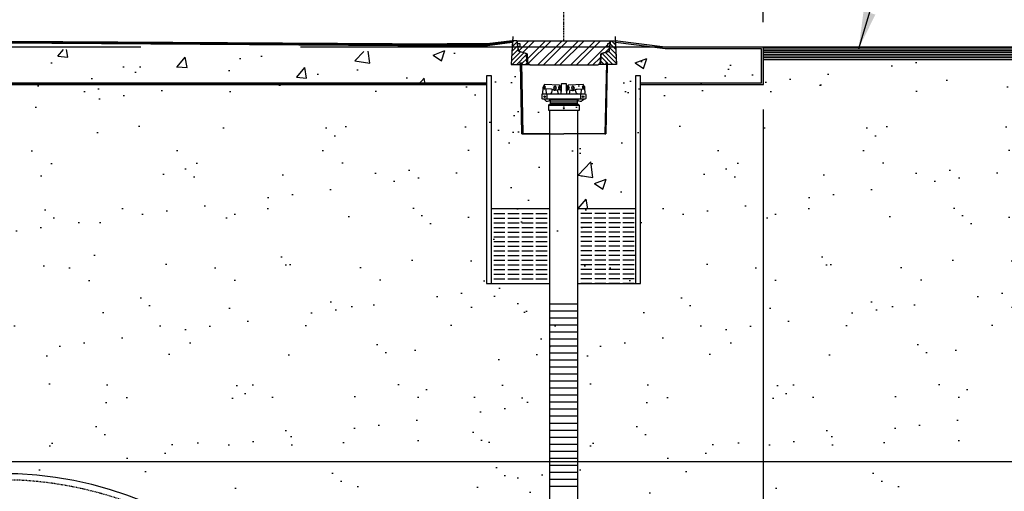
# Model space of a CAD drawing. Extents: x -285 to 5863, y 308 to 3178.
# Tile 428 of 622: x 1912 to 2070, y 913 to 988. Entities that reach past the tile are written whole.
import ezdxf

# ---------------------------------------------------------------- set-up
doc = ezdxf.new("R2010")
doc.units = 0
doc.header["$MEASUREMENT"] = 0
doc.header["$PDSIZE"] = 1
doc.linetypes.add('CENTER1', pattern=[0.6625, 0.5, -0.075, 0.0125, -0.075])
doc.linetypes.add('HIDDEN3', pattern=[0.1875, 0.125, -0.0625])
doc.layers.get('DEFPOINTS').update_dxf_attribs({"linetype": 'CONTINUOUS'})
for name, color, linetype in [('ADAPTOR-RING', 3, 'CONTINUOUS'), ('BENTONITE', 3, 'CONTINUOUS'), ('BENTONITE-HATCH', 2, 'CONTINUOUS'), ('CENTERLINE', 3, 'CENTER1'), ('CONCRETE-HATCH', 2, 'CONTINUOUS'), ('DIM', 3, 'CONTINUOUS'), ('MONITOR-WELL-COVER', 2, 'CONTINUOUS'), ('MONITOR-WELL-COVER-HATCH', 252, 'CONTINUOUS'), ('MONITOR-WELL-MANHOLE', 2, 'CONTINUOUS'), ('MONITOR-WELL-MANHOLE-HATCH', 7, 'CONTINUOUS'), ('PEAGRAVEL-HATCH', 3, 'CONTINUOUS'), ('PVC-4', 4, 'CONTINUOUS'), ('PVC-4-HATCH', 7, 'CONTINUOUS'), ('TANK-SLAB', 6, 'CONTINUOUS'), ('TANK-UST', 5, 'CONTINUOUS'), ('TEXT', 3, 'CONTINUOUS'), ('WELL-CAP', 3, 'CONTINUOUS')]:
    doc.layers.add(name, color=color, linetype=linetype)
doc.layers.add('FREEZE-LINES', color=8, linetype='CONTINUOUS', plot=False)
doc.styles.add('SIMPLEX', font='simplex')
doc.dimstyles.new('DIM64', dxfattribs={"dimscale": 64, "dimtxt": 0.09375, "dimasz": 0.09375, "dimexe": 0.0625, "dimexo": 0.0625, "dimgap": 0.046875, "dimtad": 1, "dimdec": 4, "dimzin": 3, "dimdsep": 46, "dimlunit": 4, "dimtxsty": 'SIMPLEX', "dimcen": 0, "dimclrd": 256, "dimclre": 256, "dimclrt": 256, "dimadec": 0, "dimazin": 0, "dimtfac": 1, "dimtdec": 4, "dimtmove": 0, "dimatfit": 3, "dimfxl": 1, "dimfrac": 2, "dimtolj": 1, "dimtzin": 0, "dimarcsym": 0})

# ---------------------------------------------------------------- blocks, each defined once
blk = doc.blocks.new('*D8')
at = {"layer": 'DEFPOINTS', "color": 0, "transparency": 16777216}
for p in [(1932.02, 917.52), (2172.8, 917.52), (1987.02, 791.52)]:
    blk.add_point(p, dxfattribs=at)
at = {"layer": 'DIM', "lineweight": -2, "transparency": 16777216}
for p, q in [((1936.02, 917.52), (2176.8, 917.52)), ((2172.8, 797.52), (2172.8, 911.52)), ((1991.02, 791.52), (2176.8, 791.52))]:
    blk.add_line(p, q, dxfattribs=at)
at = {"layer": 'DIM', "transparency": 16777216}
for points in [[(2171.8, 911.52), (2173.8, 911.52), (2172.8, 917.52)], [(2171.8, 797.52), (2173.8, 797.52), (2172.8, 791.52)]]:
    blk.add_solid(points, dxfattribs=at)
at = {"layer": 'DIM', "transparency": 16777216, "insert": (2165.23, 854.52), "char_height": 6, "attachment_point": 5, "rotation": 90, "style": 'SIMPLEX'}
blk.add_mtext('\\A1;10\'-6" O.D. (F.V.)', dxfattribs=at)
blk = doc.blocks.new('*D10')
at = {"layer": 'DEFPOINTS', "color": 0, "transparency": 16777216}
for p in [(2160.15, 984.01), (2172.8, 984.01), (1906.63, 917.52)]:
    blk.add_point(p, dxfattribs=at)
at = {"layer": 'DIM', "lineweight": -2, "transparency": 16777216}
for p, q in [((2164.15, 984.01), (2176.8, 984.01)), ((2172.8, 923.52), (2172.8, 978.01)), ((1910.63, 917.52), (2176.8, 917.52))]:
    blk.add_line(p, q, dxfattribs=at)
at = {"layer": 'DIM', "transparency": 16777216}
for points in [[(2171.8, 978.01), (2173.8, 978.01), (2172.8, 984.01)], [(2171.8, 923.52), (2173.8, 923.52), (2172.8, 917.52)]]:
    blk.add_solid(points, dxfattribs=at)
at = {"layer": 'DIM', "transparency": 16777216, "insert": (2166.23, 950.77), "char_height": 6, "attachment_point": 5, "rotation": 90, "style": 'SIMPLEX'}
blk.add_mtext('\\A1;60"', dxfattribs=at)
blk = doc.blocks.new('*D12')
at = {"layer": 'DEFPOINTS', "color": 0, "transparency": 16777216}
for p in [(1999.77, 1001.26), (1999.77, 1001.26), (2031.77, 984.01)]:
    blk.add_point(p, dxfattribs=at)
at = {"layer": 'DIM', "lineweight": -2, "transparency": 16777216}
for p, q in [((2031.77, 988.01), (2031.77, 1005.26)), ((2025.77, 1001.26), (2005.77, 1001.26))]:
    blk.add_line(p, q, dxfattribs=at)
at = {"layer": 'DIM', "transparency": 16777216}
for points in [[(2005.77, 1002.26), (2005.77, 1000.26), (1999.77, 1001.26)], [(2025.77, 1002.26), (2025.77, 1000.26), (2031.77, 1001.26)]]:
    blk.add_solid(points, dxfattribs=at)
at = {"layer": 'DIM', "transparency": 16777216, "insert": (2015.77, 1007.83), "char_height": 6, "attachment_point": 5, "style": 'SIMPLEX'}
blk.add_mtext('\\A1;2\'-8"', dxfattribs=at)
blk = doc.blocks.new('*D13')
at = {"layer": 'DEFPOINTS', "color": 0, "transparency": 16777216}
for p in [(1368.55, 978.3), (2031.77, 978.01), (1368.55, 700.52)]:
    blk.add_point(p, dxfattribs=at)
at = {"layer": 'DIM', "lineweight": -2, "transparency": 16777216}
for p, q in [((1368.55, 974.3), (1368.55, 696.52)), ((2031.77, 974.01), (2031.77, 696.52)), ((2025.77, 700.52), (1374.55, 700.52))]:
    blk.add_line(p, q, dxfattribs=at)
at = {"layer": 'DIM', "transparency": 16777216}
for points in [[(1374.55, 701.52), (1374.55, 699.52), (1368.55, 700.52)], [(2025.77, 701.52), (2025.77, 699.52), (2031.77, 700.52)]]:
    blk.add_solid(points, dxfattribs=at)
at = {"layer": 'DIM', "transparency": 16777216, "insert": (1700.16, 708.09), "char_height": 6, "attachment_point": 5, "style": 'SIMPLEX'}
blk.add_mtext('\\A1;55\'-3 1/4" (F.V. TANK SLAB)', dxfattribs=at)
blk = doc.blocks.new('*D15')
at = {"layer": 'DEFPOINTS', "color": 0, "transparency": 16777216}
for p in [(2031.77, 978.01), (1970.37, 719.02), (2031.77, 719.02)]:
    blk.add_point(p, dxfattribs=at)
at = {"layer": 'DIM', "lineweight": -2, "transparency": 16777216}
for p, q in [((2031.77, 974.01), (2031.77, 715.02)), ((1976.37, 719.02), (2025.77, 719.02))]:
    blk.add_line(p, q, dxfattribs=at)
at = {"layer": 'DIM', "transparency": 16777216}
for points in [[(1976.37, 720.02), (1976.37, 718.02), (1970.37, 719.02)], [(2025.77, 720.02), (2025.77, 718.02), (2031.77, 719.02)]]:
    blk.add_solid(points, dxfattribs=at)
at = {"layer": 'DIM', "transparency": 16777216, "insert": (2001.07, 726.59), "char_height": 6, "attachment_point": 5, "style": 'SIMPLEX'}
blk.add_mtext('\\A1;5\'-1 3/8"', dxfattribs=at)

msp = doc.modelspace()

# ---------------------------------------------------------------- hatches: boundary and pattern name
at = {"layer": 'BENTONITE-HATCH', "linetype": 'Continuous'}
h = msp.add_hatch(dxfattribs=at)
h.set_pattern_fill('ACAD_ISO02W100,_I', color=256, scale=0.15, style=2)
h.set_pattern_definition([(0, (1999.77254, 952.0772), (0, 0.75), [1.8, -0.45])])
h.paths.add_polyline_path([(1997.52254, 958.07721), (1988.18174, 958.07721), (1988.18174, 946.07721), (1997.52254, 946.07721)])
h = msp.add_hatch(dxfattribs=at)
h.set_pattern_fill('ACAD_ISO02W100,_I', color=256, scale=0.15, style=2)
h.set_pattern_definition([(180, (1999.77254, 952.0772), (0, 0.75), [1.8, -0.45])])
h.paths.add_polyline_path([(2002.02254, 958.07721), (2011.36333, 958.07721), (2011.36333, 946.07721), (2002.02254, 946.07721)])
at = {"layer": 'CONCRETE-HATCH'}
h = msp.add_hatch(dxfattribs=at)
h.set_pattern_fill('AR-CONC', color=256, scale=2.67, style=0)
h.set_pattern_definition([(50, (1937.734, 980.841), (19.151, -1.6755), [2.0025, -22.0275]), (355, (1937.734, 980.841), (-3.7047, 20.0835), [1.602, -17.622]), (100.45, (1939.33, 980.701), (15.446, 18.408), [1.702, -18.7205]), (46.184, (1937.734, 986.18), (28.495, -4.419), [3.004, -33.041]), (96.636, (1940.11, 985.813), (24.955, 26.009), [2.553, -28.081]), (351.184, (1937.734, 986.18), (24.955, 26.009), [2.403, -26.433]), (21, (1940.404, 984.846), (15.9374, -10.75), [2.0025, -22.0275]), (326, (1940.404, 984.846), (6.4965, 19.3615), [1.602, -17.622]), (71.45, (1941.733, 983.95), (22.434, 8.6116), [1.702, -18.7205]), (37.5, (1937.7344, 980.841), (0.3247, 8.8883), [0, -17.4084, 0, -17.889, 0, -17.6887]), (7.5, (1937.734, 980.841), (7.024, 10.5308), [0, -10.1994, 0, -17.0079, 0, -6.7417]), (327.5, (1931.78, 980.841), (14.25306, -0.6022), [0, -6.675, 0, -20.826, 0, -27.6345]), (317.5, (1929.11, 980.841), (15.571, 2.6728), [0, -8.6775, 0, -13.8306, 0, -19.6245])])
h.paths.add_polyline_path([(1991.50554, 984.6882), (1966.85922, 983.23549), (1905.6668, 983.73346), (1897.6475, 984.73588), (1897.43893, 983.95668), (1897.05304, 983.95668), (1897.00821, 983.9299), (1896.9817, 983.87998), (1896.9817, 978.29596), (1987.33799, 978.01471), (1987.33799, 979.40527), (1988.18174, 979.40527), (1988.18174, 958.07721), (1997.52254, 958.07721), (1997.52254, 970.07721), (1991.95774, 970.07721), (1993.02257, 970.07421), (1992.74084, 981.23519), (1991.32458, 981.23519)])
h = msp.add_hatch(dxfattribs=at)
h.set_pattern_fill('AR-CONC', color=256, scale=2.67, style=0)
h.set_pattern_definition([(50, (2002.023, 958.077), (19.151, -1.6755), [2.0025, -22.0275]), (355, (2002.023, 958.077), (-3.705, 20.084), [1.602, -17.622]), (100.45, (2003.618, 957.938), (15.446, 18.408), [1.702, -18.7205]), (46.184, (2002.023, 963.417), (28.495, -4.42), [3.004, -33.041]), (96.64, (2004.397, 963.05), (24.955, 26.01), [2.553, -28.081]), (351.18, (2002.023, 963.417), (24.955, 26.01), [2.403, -26.433]), (21, (2004.693, 962.082), (15.9374, -10.75), [2.0025, -22.0275]), (326, (2004.693, 962.082), (6.497, 19.362), [1.602, -17.622]), (71.45, (2006.02, 961.186), (22.434, 8.612), [1.702, -18.7205]), (37.5, (2002.0225, 958.077), (0.3247, 8.8883), [0, -17.4084, 0, -17.889, 0, -17.6887]), (7.5, (2002.023, 958.077), (7.024, 10.5308), [0, -10.1994, 0, -17.0079, 0, -6.7417]), (327.5, (1996.0684, 958.077), (14.2531, -0.6022), [0, -6.675, 0, -20.826, 0, -27.6345]), (317.5, (1993.398, 958.077), (15.571, 2.6728), [0, -8.6775, 0, -13.8306, 0, -19.6245])])
h.paths.add_polyline_path([(2031.49129, 983.73346), (2016.00491, 983.73346), (2008.03737, 984.72941), (2008.2205, 981.23519), (2006.73678, 981.23519), (2006.52251, 970.07421), (2006.36629, 970.07721), (2002.02254, 970.07721), (2002.02254, 958.07721), (2011.24424, 958.07721), (2011.24424, 979.40527), (2012.08799, 979.40527), (2012.08799, 978.29596), (2031.49129, 978.29596)])
at = {"layer": 'MONITOR-WELL-COVER-HATCH'}
h = msp.add_hatch(dxfattribs=at)
h.set_pattern_fill('ANSI32', color=256, scale=5, style=0)
h.set_pattern_definition([(45, (25.3944, 1e-13), (-1.3258252, 1.3258252), []), (45, (26.2782, 1e-13), (-1.3258252, 1.3258252), [])])
edge = h.paths.add_edge_path()
edge.add_line((1994.56833, 981.08755), (2004.97675, 981.08755))
edge.add_arc((2004.97675, 981.6781), 0.59055, 270, 357.0001562)
edge.add_line((2005.56649, 981.64719), (2005.62566, 982.77639))
edge.add_arc((2005.86156, 982.76403), 0.23622, 465, 537.0001562, ccw=False)
edge.add_line((2005.80042, 982.9922), (2006.75304, 983.24746))
edge.add_arc((2006.65114, 983.62774), 0.3937, 285, 353.6889707)
edge.add_line((2007.04246, 983.58446), (2007.09723, 984.07967))
edge.add_line((2007.09723, 984.07967), (2006.78227, 984.07967))
edge.add_line((2006.78227, 984.07967), (2006.78227, 984.55211))
edge.add_line((2006.78227, 984.55211), (2007.19565, 984.55211))
edge.add_line((2007.19565, 984.55211), (2007.19565, 984.92613))
edge.add_line((2007.19565, 984.92613), (2007.14451, 985.01471))
edge.add_line((2007.14451, 985.01471), (1992.40057, 985.01471))
edge.add_line((1992.40057, 985.01471), (1992.34942, 984.92613))
edge.add_line((1992.34942, 984.92613), (1992.34942, 984.55211))
edge.add_line((1992.34942, 984.55211), (1992.76281, 984.55211))
edge.add_line((1992.76281, 984.55211), (1992.76281, 984.07967))
edge.add_line((1992.76281, 984.07967), (1992.44785, 984.07967))
edge.add_line((1992.44785, 984.07967), (1992.50262, 983.58446))
edge.add_arc((1992.89393, 983.62774), 0.3937, 186.3110293, 255)
edge.add_line((1992.79204, 983.24746), (1993.74465, 982.9922))
edge.add_arc((1993.68351, 982.76403), 0.23622, 362.9998438, 435, ccw=False)
edge.add_line((1993.91941, 982.77639), (1993.97859, 981.64719))
edge.add_arc((1994.56833, 981.6781), 0.59055, 182.9998438, 270)
at = {"layer": 'MONITOR-WELL-MANHOLE-HATCH'}
h = msp.add_hatch(dxfattribs=at)
h.set_pattern_fill('LINE', color=256, scale=4, angle=45, style=0)
h.set_pattern_definition([(45, (2029.45473, 1025.5573), (-0.3535534, 0.3535534), [])])
h.paths.add_polyline_path([(1993.78996, 982.69157, 0.324919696), (1993.4987, 983.05126), (1992.63257, 983.28333, -0.315298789), (1992.45839, 983.49092), (1992.38879, 984.28637), (1992.31005, 984.42275), (1992.31005, 984.6407), (1992.25558, 984.94965, 0.363970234), (1992.17803, 985.01471), (1991.52265, 985.01471), (1991.32458, 981.23519), (1992.74084, 981.23519), (1992.7825, 981.47141), (1993.01872, 981.47141), (1993.06037, 981.23519), (1993.86629, 981.23519)])
h = msp.add_hatch(dxfattribs=at)
h.set_pattern_fill('LINE', color=256, scale=4, angle=135, style=0)
h.set_pattern_definition([(135, (25.39435, 1e-13), (-0.35355339, -0.35355339), [])])
h.paths.add_polyline_path([(2008.02242, 985.01471), (2007.36704, 985.01471, 0.363970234), (2007.2895, 984.94965), (2007.23502, 984.6407), (2007.23502, 984.42275), (2007.15628, 984.28637), (2007.08669, 983.49092, -0.315298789), (2006.9125, 983.28333), (2006.04638, 983.05126, 0.324919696), (2005.75511, 982.69157), (2005.67879, 981.23519), (2006.48471, 981.23519), (2006.52636, 981.47141), (2006.72309, 981.47141), (2006.76258, 981.47141), (2006.80423, 981.23519), (2008.2205, 981.23519)])
at = {"layer": 'PEAGRAVEL-HATCH'}
h = msp.add_hatch(dxfattribs=at)
h.set_pattern_fill('AR-SAND', color=256, scale=7.5, style=0)
h.set_pattern_definition([(37.5, (1976.628, 854.523), (-0.47245, 14.4512), [0, -11.4, 0, -12.75, 0, -12.1875]), (7.5, (1976.628, 854.523), (13.2733, 21.1661), [0, -6.15, 0, -10.275, 0, -3.9375]), (327.5, (1967.403, 854.523), (23.35606, 0.04244), [0, -3.75, 0, -13.5, 0, -17.625]), (317.5, (1967.403, 854.523), (22.546, 6.5826), [0, -1.875, 0, -8.85, 0, -10.125])])
h.paths.add_polyline_path([(2148.15016, 982.01471), (2006.37819, 982.01471), (2006.37819, 978.01471), (1986.69364, 978.01471), (1986.69364, 946.07721), (1985.54114, 769.87114), (2011.19289, 768.70325), (2063.46781, 847.60977), (2065.69786, 853.03088), (2066.9711, 856.13125), (2068.81874, 860.79111), (2070.72445, 866.28076), (2071.68577, 868.85813), (2073.24085, 873.06289), (2074.0443, 874.37688), (2075.08102, 877.00486), (2076.68793, 879.63284), (2078.00975, 882.26082), (2079.91935, 884.76681), (2082.56298, 893.17634), (2084.92149, 897.17253), (2085.6037, 899.34269), (2088.83656, 908.84025), (2092.448, 917.52328), (2095.34885, 924.30849)])
h.paths.add_polyline_path([(1979.74698, 867.55102), (2038.74698, 867.55102), (2038.74698, 886.55102), (1979.74698, 886.55102)])
h = msp.add_hatch(dxfattribs=at)
h.set_pattern_fill('AR-SAND', color=256, scale=7.5, style=0)
h.set_pattern_definition([(37.5, (1889.872, 854.523), (-0.47245, 14.4512), [0, -11.4, 0, -12.75, 0, -12.1875]), (7.5, (1889.872, 854.523), (13.2733, 21.166), [0, -6.15, 0, -10.275, 0, -3.9375]), (327.5, (1880.647, 854.523), (23.3561, 0.0424), [0, -3.75, 0, -13.5, 0, -17.625]), (317.5, (1880.647, 854.523), (22.546, 6.5826), [0, -1.875, 0, -8.85, 0, -10.125])])
edge = h.paths.add_edge_path()
edge.add_line((1987.33799, 978.01471), (1896.9817, 978.01471))
edge.add_line((1896.9817, 978.01471), (1896.9817, 976.75093))
edge.add_line((1896.9817, 976.75093), (1896.96718, 973.7036))
edge.add_line((1896.96718, 973.7036), (1892.83605, 973.7036))
edge.add_line((1892.83605, 973.7036), (1892.83605, 930.05404))
edge.add_line((1892.83605, 930.05404), (1890.12181, 930.05404))
edge.add_arc((1890.77101, 930.05404), 0.6492, 180, 270)
edge.add_line((1890.77101, 929.40484), (1890.77101, 929.05328))
edge.add_line((1890.77101, 929.05328), (1893.58221, 929.05328))
edge.add_arc((1893.58221, 923.05328), 6, 0, 90, ccw=False)
edge.add_line((1899.58221, 923.05328), (1899.58221, 915.52328))
edge.add_line((1899.58221, 915.52328), (1900.62181, 915.52328))
edge.add_line((1900.62181, 915.52328), (1901.62181, 917.52328))
edge.add_line((1901.62181, 917.52328), (1906.62181, 917.52328))
edge.add_line((1906.62181, 917.52328), (1907.62181, 915.52328))
edge.add_line((1907.62181, 915.52328), (1912.15783, 915.52328))
edge.add_arc((1909.30536, 854.52328), 61.06666, 0, 87.3226925, ccw=False)
edge.add_line((1970.37201, 854.52328), (1972.12819, 854.52328))
edge.add_line((1972.12819, 854.52328), (1997.52254, 946.07721))
edge.add_line((1997.52254, 946.07721), (1987.33799, 946.07721))
edge.add_line((1987.33799, 946.07721), (1987.33799, 978.01471))
at = {"layer": 'TANK-SLAB'}
msp.add_hatch(color=256, dxfattribs=at).paths.add_polyline_path([(2031.77254, 984.01471), (2016.02242, 984.01471), (2008.02242, 985.01471), (2008.03737, 984.72941), (2016.00491, 983.73346), (2031.49129, 983.73346), (2031.49129, 978.29596), (2012.08799, 978.29596), (2012.08799, 978.01471), (2031.77254, 978.01471)])

# ---------------------------------------------------------------- linework, layer by layer
at = {"layer": 'ADAPTOR-RING', "color": 7}
for p, q in [((1997.5217, 974.83703), (2002.02337, 974.83703)), ((1997.64674, 975.40642), (2001.89834, 975.40642)), ((1997.64674, 975.05356), (2001.89834, 975.05356)), ((2002.19882, 974.66356), (1997.34626, 974.66356))]:
    msp.add_line(p, q, dxfattribs=at)
at = {"layer": 'ADAPTOR-RING', "linetype": 'Continuous'}
msp.add_line((1997.34626, 974.66356), (2002.19882, 974.66356), dxfattribs=at)
at = {"layer": 'ADAPTOR-RING'}
msp.add_lwpolyline([(1997.4755, 975.65005), (2002.07011, 975.65005), (2002.0228, 975.62262), (2002.07011, 975.65005), (2002.02293, 975.62269, 0.26744243), (2001.89834, 975.40642), (2001.89834, 975.05356, 0.267926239), (2002.02332, 974.83706), (2002.13633, 974.77181, -0.267926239), (2002.19882, 974.66356), (2002.19882, 973.84563), (1997.34626, 973.84563), (1997.34626, 974.66356, -0.267926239), (1997.40875, 974.77181), (1997.52176, 974.83706, 0.267926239), (1997.64674, 975.05356), (1997.64674, 975.40642, 0.26744243), (1997.52215, 975.62269), (1997.47497, 975.65005), (1997.52227, 975.62262), (1997.47497, 975.65005)], format="xyb", dxfattribs=at)
at = {"layer": 'ADAPTOR-RING', "linetype": 'Continuous'}
msp.add_lwpolyline([(1999.88146, 974.25469), (1999.827, 974.34902), (1999.71808, 974.34902), (1999.66362, 974.25469), (1999.71808, 974.16036), (1999.827, 974.16036)], close=True, dxfattribs=at)
at = {"layer": 'BENTONITE', "linetype": 'Continuous'}
for p, q in [((1997.52254, 958.07721), (1988.18174, 958.07721)), ((2011.24424, 958.07721), (2002.02254, 958.07721))]:
    msp.add_line(p, q, dxfattribs=at)
for points in [[(1988.18174, 946.07721), (1988.18174, 979.40527), (1987.33799, 979.40527), (1987.33799, 946.07721), (1997.52254, 946.07721)], [(2002.02254, 946.07721), (2012.08799, 946.07721), (2012.08799, 979.40527), (2011.24424, 979.40527), (2011.24424, 946.07721)]]:
    msp.add_lwpolyline(points, dxfattribs=at)
at = {"layer": 'CENTERLINE', "linetype": 'CENTER1', "ltscale": 0.5}
msp.add_lwpolyline([(1999.77254, 985.01471), (1999.77254, 1029.15474)], dxfattribs=at)
at = {"layer": 'DEFPOINTS'}
for points in [[(1991.55911, 985.71037), (1991.32458, 981.23519), (1992.80829, 981.23519), (1993.02257, 970.07421), (1993.17879, 970.07721), (1999.77254, 970.07721)], [(1991.55911, 985.71037), (1991.32458, 981.23519), (1992.80829, 981.23519), (1993.02257, 970.07421), (1993.17879, 970.07721), (1999.77254, 970.07721)], [(2007.98596, 985.71037), (2008.2205, 981.23519), (2006.73678, 981.23519), (2006.52251, 970.07421), (2006.36629, 970.07721), (1999.77254, 970.07721)], [(2007.98596, 985.71037), (2008.2205, 981.23519), (2006.73678, 981.23519), (2006.52251, 970.07421), (2006.36629, 970.07721), (1999.77254, 970.07721)]]:
    msp.add_lwpolyline(points, dxfattribs=at)
at = {"layer": 'FREEZE-LINES', "linetype": 'Continuous'}
for p, q in [((1931.90631, 984.01471), (1465.74807, 984.01471)), ((2245.39435, 984.01471), (1957.52115, 984.01471))]:
    msp.add_line(p, q, dxfattribs=at)
at = {"layer": 'MONITOR-WELL-COVER', "linetype": 'Continuous'}
msp.add_lwpolyline([(2004.97675, 981.08755), (1994.56833, 981.08755, -0.398960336), (1993.97859, 981.64719), (1993.91941, 982.77639, 0.32492045), (1993.74465, 982.9922), (1992.79204, 983.24746, -0.309020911), (1992.50262, 983.58446), (1992.44785, 984.07967), (1992.76281, 984.07967), (1992.76281, 984.55211), (1992.34942, 984.55211), (1992.34942, 984.92613), (1992.40057, 985.01471), (2007.14451, 985.01471), (2007.19565, 984.92613), (2007.19565, 984.55211), (2006.78227, 984.55211), (2006.78227, 984.07967), (2007.09723, 984.07967), (2007.04246, 983.58446, -0.309020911), (2006.75304, 983.24746), (2005.80042, 982.9922, 0.32492045), (2005.62566, 982.77639), (2005.56649, 981.64719, -0.398960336)], format="xyb", close=True, dxfattribs=at)
at = {"layer": 'MONITOR-WELL-MANHOLE', "color": 7}
for p, q in [((1992.17803, 985.01471), (2007.36704, 985.01471)), ((1993.86629, 981.23519), (1994.17772, 981.23519)), ((2005.67879, 981.23519), (2005.36736, 981.23519))]:
    msp.add_line(p, q, dxfattribs=at)
at = {"layer": 'MONITOR-WELL-MANHOLE', "color": 7, "linetype": 'Continuous'}
for p, q in [((1997.52254, 970.07721), (1993.17879, 970.07721)), ((2006.36629, 970.07721), (2002.02254, 970.07721))]:
    msp.add_line(p, q, dxfattribs=at)
at = {"layer": 'MONITOR-WELL-MANHOLE', "linetype": 'Continuous'}
for points in [[(1993.01872, 981.47141), (1993.06037, 981.23519), (1993.86629, 981.23519), (1993.78996, 982.69157, 0.324919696), (1993.4987, 983.05126), (1992.63257, 983.28333, -0.315298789), (1992.45839, 983.49092), (1992.38879, 984.28637), (1992.31005, 984.42275), (1992.31005, 984.6407), (1992.25558, 984.94965, 0.363970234), (1992.17803, 985.01471), (1991.52265, 985.01471), (1991.32458, 981.23519), (1992.74084, 981.23519), (1992.7825, 981.47141)], [(2006.52636, 981.47141), (2006.48471, 981.23519), (2005.67879, 981.23519), (2005.75511, 982.69157, -0.324919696), (2006.04638, 983.05126), (2006.9125, 983.28333, 0.315298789), (2007.08669, 983.49092), (2007.15628, 984.28637), (2007.23502, 984.42275), (2007.23502, 984.6407), (2007.2895, 984.94965, -0.363970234), (2007.36704, 985.01471), (2008.02242, 985.01471), (2008.2205, 981.23519), (2006.80423, 981.23519), (2006.76258, 981.47141)]]:
    msp.add_lwpolyline(points, format="xyb", close=True, dxfattribs=at)
for points in [[(1992.96004, 981.47141), (1993.17879, 970.07721), (1993.02257, 970.07421), (1992.80382, 981.46841)], [(2006.58504, 981.47141), (2006.36629, 970.07721), (2006.52251, 970.07421), (2006.74126, 981.46841)]]:
    msp.add_lwpolyline(points, close=True, dxfattribs=at)
at = {"layer": 'PVC-4'}
for p, q in [((1997.52254, 770.68593), (1997.52254, 973.84563)), ((2002.02254, 770.68593), (2002.02254, 973.84563))]:
    msp.add_line(p, q, dxfattribs=at)
at = {"layer": 'PVC-4-HATCH', "linetype": 'Continuous'}
for points in [[(1997.52254, 942.81093), (2002.02254, 942.81093)], [(1997.52254, 941.68593), (2002.02254, 941.68593)], [(1997.52254, 940.56093), (2002.02254, 940.56093)], [(1997.52254, 939.43593), (2002.02254, 939.43593)], [(1997.52254, 938.31093), (2002.02254, 938.31093)], [(1997.52254, 937.18593), (2002.02254, 937.18593)], [(1997.52254, 936.06093), (2002.02254, 936.06093)], [(1997.52254, 934.93593), (2002.02254, 934.93593)], [(1997.52254, 933.81093), (2002.02254, 933.81093)], [(1997.52254, 932.68593), (2002.02254, 932.68593)], [(1997.52254, 931.56093), (2002.02254, 931.56093)], [(1997.52254, 930.43593), (2002.02254, 930.43593)], [(1997.52254, 929.31093), (2002.02254, 929.31093)], [(1997.52254, 928.18593), (2002.02254, 928.18593)], [(1997.52254, 927.06093), (2002.02254, 927.06093)], [(1997.52254, 925.93593), (2002.02254, 925.93593)], [(1997.52254, 924.81093), (2002.02254, 924.81093)], [(1997.52254, 923.68593), (2002.02254, 923.68593)], [(1997.52254, 922.56093), (2002.02254, 922.56093)], [(1997.52254, 921.43593), (2002.02254, 921.43593)], [(1997.52254, 920.31093), (2002.02254, 920.31093)], [(1997.52254, 919.18593), (2002.02254, 919.18593)], [(1997.52254, 918.06093), (2002.02254, 918.06093)], [(1997.52254, 916.93593), (2002.02254, 916.93593)], [(1997.52254, 915.81093), (2002.02254, 915.81093)], [(1997.52254, 914.68593), (2002.02254, 914.68593)], [(1997.52254, 913.56093), (2002.02254, 913.56093)]]:
    msp.add_lwpolyline(points, dxfattribs=at)
at = {"layer": 'TANK-SLAB', "color": 7}
for p, q in [((2031.77254, 984.01471), (2160.15614, 984.01471)), ((2031.77254, 983.73346), (2159.95179, 983.73346)), ((2031.77254, 983.45221), (2159.2759, 983.45221)), ((2031.77254, 983.17096), (2159.78064, 983.17096)), ((2031.77254, 982.88971), (2160.45653, 982.88971)), ((2031.77254, 982.60846), (2161.11147, 982.60846)), ((2031.77254, 982.32721), (2160.43558, 982.32721)), ((2031.77254, 982.01471), (2160.15614, 982.01471))]:
    msp.add_line(p, q, dxfattribs=at)
at = {"layer": 'TANK-SLAB'}
for p, q in [((1892.72194, 978.29596), (1987.33799, 978.29596)), ((1892.74869, 978.01471), (1987.33799, 978.01471))]:
    msp.add_line(p, q, dxfattribs=at)
at = {"layer": 'TANK-SLAB', "const_width": 0.29}
for points in [[(1893.59321, 985.36981), (1901.72353, 984.83833), (1981.07282, 984.36989)], [(1991.53952, 984.86897), (1987.54692, 984.36989), (1981.07282, 984.36989)], [(1892.67246, 978.15534), (1987.33743, 978.15534)]]:
    msp.add_lwpolyline(points, dxfattribs=at)
at = {"layer": 'TANK-SLAB'}
for points in [[(1893.6368, 985.51471), (1901.73381, 985.01471), (1981.04271, 984.51403)], [(1893.65175, 985.22941), (1901.73381, 984.73346), (1981.05253, 984.23278)], [(1991.48674, 985.01403), (1987.48674, 984.51403), (1981.04271, 984.51403)], [(1991.47179, 984.72873), (1987.50425, 984.23278), (1981.05253, 984.23278)], [(2012.08799, 978.01471), (2031.77254, 978.01471), (2031.77254, 984.01471), (2016.02242, 984.01471), (2008.02242, 985.01471)], [(2012.08799, 978.29596), (2031.49129, 978.29596), (2031.49129, 983.73346), (2016.00491, 983.73346), (2008.03737, 984.72941)]]:
    msp.add_lwpolyline(points, dxfattribs=at)
at = {"layer": 'TANK-UST'}
msp.add_lwpolyline([(1907.62181, 793.52328), (1912.15783, 793.52328, 0.954330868), (1912.15783, 915.52328), (1907.62181, 915.52328)], format="xyb", dxfattribs=at)
at = {"layer": 'TANK-UST', "color": 2, "linetype": 'HIDDEN3'}
msp.add_lwpolyline([(1732.1243, 794.52328), (1739.1243, 794.52328), (1740.6243, 795.52328), (1746.6243, 795.52328), (1748.1243, 794.52328), (1772.33022, 794.52328), (1773.83137, 795.52404), (1779.83137, 795.52404), (1781.33252, 794.52328), (1825.62181, 794.52328), (1827.12181, 795.52328), (1849.12181, 795.52328), (1850.62181, 794.52328), (1907.64136, 794.52328), (1912.13456, 794.52328, 0.9539575), (1912.13456, 914.52328), (1907.64136, 914.52328), (1682.64136, 914.52328)], format="xyb", dxfattribs=at)
at = {"layer": 'WELL-CAP', "linetype": 'Continuous'}
for p, q in [((1996.98775, 976.52505), (1996.92187, 977.27917)), ((1997.0653, 975.65005), (1997.0653, 976.52505)), ((1998.89734, 976.52581), (1998.74461, 977.11998)), ((2000.64827, 976.52581), (2000.801, 977.11998)), ((2002.4803, 975.65005), (2002.4803, 976.52505)), ((2002.55786, 976.52505), (2002.62374, 977.27917))]:
    msp.add_line(p, q, dxfattribs=at)
for points in [[(1999.25173, 977.50465), (1999.07346, 977.87894), (1996.67423, 977.97742), (1996.46588, 977.61899)], [(2003.07973, 977.61899), (2002.87138, 977.97742), (2000.47215, 977.87894), (2000.29388, 977.50465)]]:
    msp.add_lwpolyline(points, dxfattribs=at)
for points in [[(2000.2103, 976.91055), (2000.2103, 977.91055), (2000.2103, 978.0563, 0.414213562), (2000.17905, 978.08755), (1999.36655, 978.08755, 0.414213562), (1999.3353, 978.0563), (1999.3353, 977.91055), (1999.3353, 976.90005)], [(1996.52949, 977.72842, 0.258991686), (1996.40109, 977.52245), (1996.35008, 976.51558)], [(1999.10038, 977.19676), (1998.39796, 977.04517, -0.199707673), (1998.16223, 977.08847, 0.134523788), (1997.65865, 977.24893), (1996.64603, 977.29049)], [(1997.57921, 976.52505, 0.342299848), (1997.82134, 976.71281), (1997.94519, 977.19461)], [(1999.09797, 977.19594, 1.457952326), (1998.87998, 977.54088)], [(1999.37858, 976.52505, -0.404026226), (1999.34735, 976.55521), (1999.3353, 976.90005), (1999.3353, 976.91055, 0.414213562), (1999.0853, 977.16055), (1999.0543, 977.16055, -0.073436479), (1998.98204, 977.17122)], [(2000.56356, 977.17122, -0.073436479), (2000.4913, 977.16055), (2000.4603, 977.16055, 0.414213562), (2000.2103, 976.91055), (2000.2103, 976.90005), (2000.19826, 976.55521, -0.404026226), (2000.16703, 976.52505)], [(2000.44523, 977.19676), (2001.14764, 977.04517, 0.199707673), (2001.38338, 977.08847, -0.134523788), (2001.88696, 977.24893), (2002.89958, 977.29049)], [(2001.9664, 976.52505, -0.342299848), (2001.72427, 976.71281), (2001.60042, 977.19461)], [(2003.19553, 976.51558), (2003.14452, 977.52245, 0.258991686), (2003.01612, 977.72842)], [(1996.58997, 975.65005), (1996.77283, 975.46793, 0.446400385), (1997.5161, 975.50985, 0.361073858), (1997.51464, 975.58969, 0.043299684), (1997.45277, 975.65005)], [(2002.09284, 975.65005, 0.043299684), (2002.03097, 975.58969, 0.361073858), (2002.02951, 975.50985, 0.446400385), (2002.77278, 975.46793), (2002.95563, 975.65005)]]:
    msp.add_lwpolyline(points, format="xyb", dxfattribs=at)
msp.add_lwpolyline([(1996.2728, 975.77505), (1996.2728, 976.40005, -0.414213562), (1996.3978, 976.52505), (2003.1478, 976.52505, -0.414213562), (2003.2728, 976.40005), (2003.2728, 975.77505, -0.414213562), (2003.1478, 975.65005), (1996.3978, 975.65005, -0.414213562)], format="xyb", close=True, dxfattribs=at)
at = {"layer": 'WELL-CAP', "color": 1, "linetype": 'Continuous'}
msp.add_lwpolyline([(1998.1448, 977.35784, 1.000000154), (1998.51949, 977.34246), (1998.52687, 977.5223, 1), (1998.15219, 977.53768)], format="xyb", close=True, dxfattribs=at)
msp.add_lwpolyline([(2001.02612, 977.34246, 1.000000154), (2001.40081, 977.35784), (2001.39342, 977.53768, 1), (2001.01874, 977.5223), (2001.02612, 977.34246)], format="xyb", dxfattribs=at)
at = {"layer": 'WELL-CAP', "color": 7, "linetype": 'Continuous'}
for centre, radius in [((1996.655, 977.50906), 0.0955), ((1998.3353, 977.45705), 0.1875), ((1999.0543, 977.41055), 0.0955), ((2000.4913, 977.41055), 0.0955), ((2001.2103, 977.45705), 0.1875), ((2002.89061, 977.50906), 0.0955), ((1996.6773, 976.05705), 0.126), ((2002.8683, 976.05705), 0.126)]:
    msp.add_circle(centre, radius, dxfattribs=at)
at = {"layer": 'WELL-CAP', "linetype": 'Continuous'}
msp.add_circle((2000.4913, 977.41055), 0.096, dxfattribs=at)
for centre, radius, start, end in [((1999.0853, 977.91055), 0.25, 289.8922931, 0), ((2000.4603, 977.91055), 0.25, 180, 250.1077069), ((1996.65508, 977.50906), 0.2188, 31.2074754, 324.0901309), ((2000.4913, 977.41055), 0.2187, 35.9233864, 258.1394971), ((2002.89053, 977.50906), 0.2188, 215.9098691, 148.7925246)]:
    msp.add_arc(centre, radius, start, end, dxfattribs=at)

# ---------------------------------------------------------------- dimensions: what is measured, and where the dimension line sits
at = {"layer": 'DIM'}
dim = msp.add_linear_dim(base=(1999.77254, 1001.26161), p1=(2031.77254, 984.01471), p2=(1999.77254, 1001.26161), angle=180, dimstyle='DIM64', override={"dimse2": 1}, dxfattribs=at)
dim.commit()
dim.dimension.update_dxf_attribs({"geometry": '*D12', "text_midpoint": (2015.77254, 1007.83304)})
for base, p1, p2, angle, text, picture, middle in [((2172.80205, 984.01471), (1906.63193, 917.52328), (2160.15016, 984.01471), 90, '60"', '*D10', (2166.23062, 950.769)), ((1368.54722, 700.52328), (2031.77254, 978.01471), (1368.54722, 978.29596), 180, '<> (F.V. TANK SLAB)', '*D13', (1700.15988, 708.09471)), ((2172.80205, 917.52328), (1987.01656, 791.52328), (1932.01656, 917.52328), 90, '<> O.D. (F.V.)', '*D8', (2165.23062, 854.52328))]:
    dim = msp.add_linear_dim(base=base, p1=p1, p2=p2, angle=angle, text=text, dimstyle='DIM64', dxfattribs=at)
    dim.commit()
    dim.dimension.update_dxf_attribs({"geometry": picture, "text_midpoint": middle})
dim = msp.add_linear_dim(base=(2031.77254, 719.02328), p1=(1970.37201, 719.02328), p2=(2031.77254, 978.01471), dimstyle='DIM64', dxfattribs=at)
dim.commit()
dim.dimension.update_dxf_attribs({"geometry": '*D15', "text_midpoint": (2001.07228, 726.59471)})

# ---------------------------------------------------------------- leaders
at = {"layer": 'TEXT'}
for points in [[(1901.68431, 984.51471), (1952.3457, 1080.23428), (1959.10935, 1080.23428)], [(2047.0722, 983.7684), (2058.59207, 1022.13109), (2067.33849, 1022.13109)]]:
    msp.add_leader(points, dimstyle='DIM64', dxfattribs=at)

doc.saveas('drawing.dxf')
